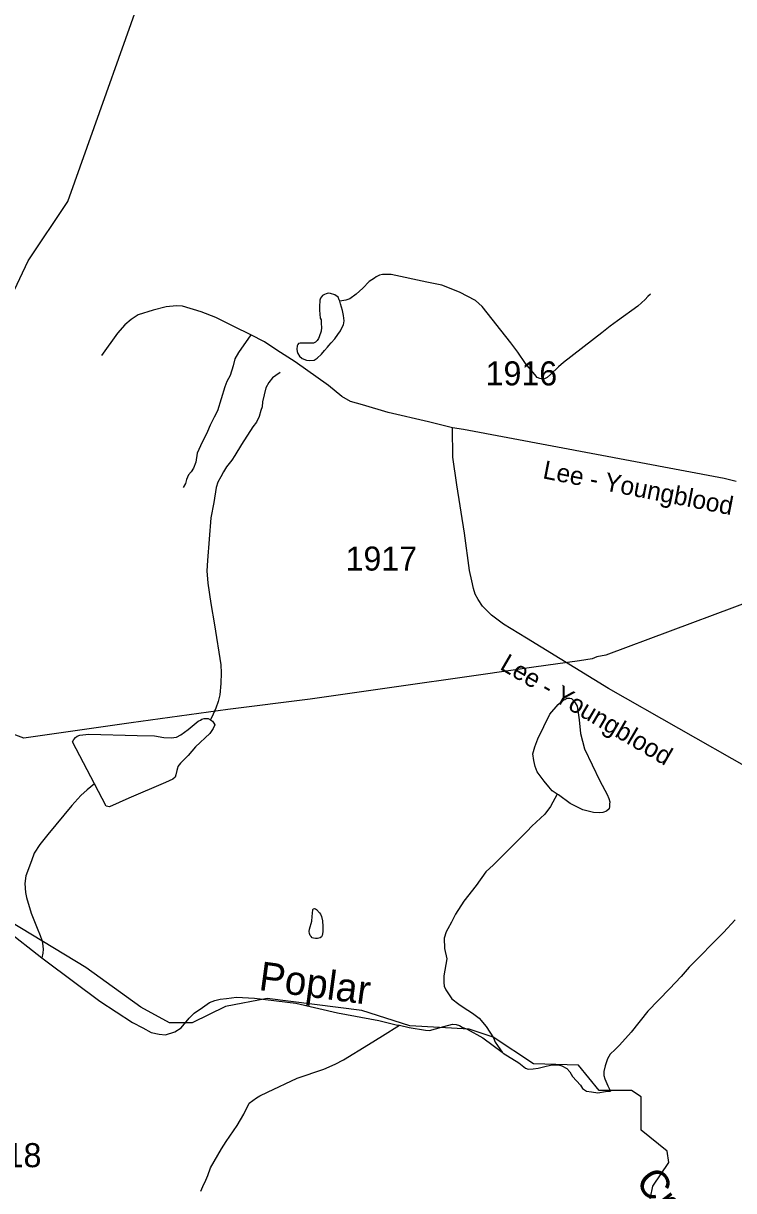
# Model space of a CAD drawing. Extents: x 2082433 to 2279600, y 546599 to 755198.
# Drawn here: x 2189136 to 2192830, y 654495 to 660561 of the extents above; entities that cross this region are included whole.
import ezdxf

# ---------------------------------------------------------------- set-up
doc = ezdxf.new("R2010")
doc.units = 0
for name, color, linetype in [('Exist Hydrographic Creek Single Shore', 7, 'Continuous'), ('Exist Hydrographic Creek Single Shore Label', 7, 'Continuous'), ('Exist Hydrographic Misc Water Feature', 7, 'Continuous'), ('Exist Road Non-System Type 51', 7, 'Continuous'), ('Exist Road Secondary Type 51 Attributed', 7, 'Continuous'), ('Exist Road Secondary Type 51 Label', 7, 'Continuous'), ('Exist Road Secondary Type 51 Number Label', 7, 'Continuous'), ('Exist Utilities Electrical Transmission Line', 7, 'Continuous')]:
    doc.layers.add(name, color=color, linetype=linetype)

msp = doc.modelspace()

# ---------------------------------------------------------------- linework, layer by layer
at = {"layer": 'Exist Hydrographic Creek Single Shore'}
for points in [[(2188963.8, 659006.9), (2189030.8, 659051.5), (2189161.9, 659327.7), (2189368, 659635.1), (2189833.8, 660947.5), (2190005.9, 661363.9), (2190251.9, 661867.3), (2190291.9, 662082.9)], [(2192385.9, 654400.9), (2192409.9, 654518.5), (2192492.9, 654641.4), (2192483.9, 654700.7), (2192349.8, 654808.3), (2192348.8, 654982.2), (2192298.7, 655016), (2192131.8, 655016.1), (2192022.7, 655146.3), (2191789.8, 655154.3), (2191579.8, 655293), (2191454.8, 655334.9), (2191146.8, 655351.1), (2190895.8, 655431.6), (2190403.9, 655494.1), (2190187.7, 655452.6), (2190013.8, 655367.6), (2189896.8, 655366.6), (2189746.9, 655448.5), (2189461.8, 655654.3), (2189068.8, 655891.9)]]:
    msp.add_lwpolyline(points, dxfattribs=at)
at = {"layer": 'Exist Hydrographic Misc Water Feature'}
for p, q in [((2189506, 656608.8), (2189392.6, 656827.9)), ((2189566.7, 656493.4), (2189506, 656608.8))]:
    msp.add_line(p, q, dxfattribs=at)
for points in [[(2192397.2, 659153.9), (2192384.9, 659141.9), (2192369.5, 659125.6), (2192331.6, 659091.6), (2192226, 659014.6), (2192188.4, 658988.3), (2192144.8, 658952.3), (2191945.7, 658798.7), (2191919.8, 658776.6), (2191878.4, 658736.2), (2191860.4, 658720.3), (2191846.6, 658714.2), (2191836.6, 658712.1), (2191822.2, 658715.9), (2191808.5, 658720), (2191796.2, 658735.7), (2191748, 658793.6), (2191707.4, 658853.3), (2191671.1, 658900.9), (2191522, 659089.8), (2191487.8, 659121.7), (2191405.4, 659165), (2191313.1, 659200.4), (2191235.2, 659215.8), (2191049.2, 659256.5), (2191004.9, 659256.3), (2190988.9, 659252.2), (2190970.8, 659244), (2190963.1, 659237.9), (2190935, 659219.8), (2190901.3, 659185.5), (2190867.9, 659153.3), (2190834.1, 659129.2), (2190814, 659122.9), (2190782.2, 659116.8)], [(2190782.2, 659116.8), (2190779.9, 659120.7), (2190778.1, 659124.7), (2190774, 659138.7), (2190756, 659150.3), (2190733.4, 659158.2), (2190722.1, 659158.3), (2190711.9, 659156.2), (2190701.8, 659152), (2190692, 659146.2), (2190681.9, 659133.9), (2190678.2, 659121.9), (2190676.4, 659088.1), (2190676.2, 659069.9), (2190678.4, 659050.1), (2190680.7, 659029.9), (2190684.6, 659020), (2190684.6, 659010.2), (2190685, 659002.1), (2190686.9, 658979.9), (2190685.2, 658962.3), (2190675.4, 658932.1), (2190671.5, 658923.8), (2190665.1, 658913.8), (2190655.9, 658903.9), (2190645.8, 658899.7), (2190627.6, 658899.6), (2190607.5, 658899.8), (2190585.3, 658899.5), (2190575.7, 658899.3), (2190567.7, 658897.3), (2190563.6, 658893), (2190559.7, 658885.1), (2190557.9, 658867.2), (2190559.7, 658855.1), (2190563.6, 658845.2), (2190572.4, 658831.3), (2190586.2, 658819.5), (2190608.1, 658811.7), (2190626.2, 658809.8), (2190648.1, 658811.7), (2190663.9, 658821.9), (2190686, 658842.1), (2190701.8, 658860.4), (2190717.4, 658878.3), (2190725.6, 658886.4), (2190737.7, 658900.4), (2190755.3, 658922.5), (2190771.1, 658944.9), (2190785.1, 658962.6), (2190794.9, 658983.1), (2190800.7, 658994.7), (2190804.3, 659014.8), (2190800.7, 659043), (2190796.3, 659068.8), (2190785.9, 659102.8), (2190782.2, 659116.8)], [(2190472.4, 658746.6), (2190449, 658730.7), (2190432.8, 658718.5), (2190413.1, 658694.3), (2190397.3, 658666.3), (2190379.9, 658594.3), (2190377.6, 658568.3), (2190372.1, 658550), (2190362.5, 658517.8), (2190348.5, 658487.9), (2190330.5, 658463.9), (2190271.2, 658373.4), (2190236.1, 658315.1), (2190219.7, 658291.2), (2190191.9, 658256.9), (2190176.5, 658230.8), (2190162.9, 658204.9), (2190148.4, 658176.6), (2190139, 658148.4), (2190127.5, 658070.7), (2190112.1, 657992.3), (2190093.4, 657770.4), (2190090.1, 657716.6), (2190096.3, 657652.4), (2190111.1, 657546.8), (2190129.9, 657434.8), (2190163.4, 657227.4), (2190165.6, 657185.3), (2190163.8, 657131.2), (2190158.4, 657071.2), (2190148.6, 657037), (2190136.9, 657003), (2190123.2, 656971), (2190109.2, 656941.1)], [(2191913.1, 656555.5), (2191887, 656573.2), (2191869.2, 656593.3), (2191845.2, 656622.9), (2191808.5, 656670.6), (2191798.2, 656698.5), (2191790.4, 656730.6), (2191785.9, 656764.5), (2191795.8, 656800.7), (2191811.2, 656842.6), (2191874.3, 656971), (2191918.4, 657021.5), (2191943.6, 657043.6), (2191952, 657047.6), (2191957.8, 657051.6), (2191962.1, 657053.8), (2191977.7, 657053.9), (2191987.9, 657051.9), (2191996.1, 657043.8), (2192006.2, 657030.1), (2192016.2, 657012), (2192026.7, 656942.3), (2192033.4, 656870.3), (2192055.4, 656790.3), (2192134.5, 656625), (2192173.3, 656553.5), (2192181.3, 656533.6), (2192185.6, 656515.5), (2192185.2, 656503.4), (2192185.4, 656491.6), (2192183.7, 656479.3), (2192169.4, 656467.3), (2192149.9, 656459.3), (2192134.1, 656459.2), (2192102.1, 656460.8), (2192045.7, 656474.6), (2191979.5, 656506.1), (2191919.2, 656551.7), (2191913.1, 656555.5)], [(2189392.6, 656827.9), (2189398.3, 656840), (2189408.1, 656850.3), (2189416.3, 656856.4), (2189430.1, 656862.4), (2189476.2, 656866.4), (2189727.8, 656860.4), (2189818, 656859), (2189866.2, 656849.2), (2189904.2, 656847.6), (2189932.1, 656851.9), (2189955.8, 656864.1), (2189993.6, 656892), (2190045.2, 656934.5), (2190057.3, 656940.4), (2190065.1, 656944.5), (2190077.4, 656948.7), (2190096.9, 656949), (2190109.2, 656941.1)], [(2190109.2, 656941.1), (2190119.3, 656935.1), (2190127.5, 656924.9), (2190131.2, 656915.1), (2190123.6, 656897.2), (2190106.1, 656871), (2190032.3, 656800.6), (2189992.5, 656756.3), (2189966.9, 656729.8), (2189953.2, 656716.1), (2189939.4, 656699.9), (2189937.4, 656689.7), (2189934.9, 656677.9), (2189929.6, 656655.6), (2189925.5, 656643.6), (2189913.6, 656633.6), (2189875.7, 656615.4), (2189684.4, 656534), (2189584.7, 656489.4), (2189566.7, 656493.4)], [(2188170.5, 656607.8), (2188289.8, 656412.5), (2188334.3, 656325.1), (2188358.3, 656303.2), (2188402.6, 656271.3), (2188426.8, 656257.6), (2188464.9, 656241.7), (2188527, 656222.1), (2188594.9, 656198.9), (2188623.4, 656191), (2188651.3, 656177), (2188699.3, 656151.5), (2188800, 656046.3), (2188908.6, 655943.1), (2189046.8, 655850), (2189232.4, 655705.6)], [(2189506, 656608.8), (2189468.2, 656578.4), (2189434.4, 656548.3), (2189388.7, 656495.9), (2189263.6, 656345.3), (2189222.4, 656293.1), (2189192.4, 656249), (2189178.9, 656208.9), (2189149.4, 656130.6), (2189143.4, 656090.5), (2189147.7, 656044.8), (2189151.8, 656018.7), (2189176.6, 655937.1), (2189207.4, 655859), (2189223.6, 655821.3), (2189231.6, 655797.4), (2189235.7, 655781.3), (2189239.6, 655749.5), (2189238, 655729.4), (2189232.4, 655705.6)], [(2191913.1, 656555.5), (2191877.6, 656491.5), (2191848.1, 656450.9), (2191780.2, 656388.6), (2191756.8, 656362.5), (2191581.7, 656187.4), (2191542.1, 656151.1), (2191490.4, 656080.7), (2191427.5, 655998.5), (2191383.8, 655932.1), (2191362.3, 655889.9), (2191344.2, 655855.8), (2191334.4, 655839.9), (2191324.8, 655807.6), (2191326.8, 655753.8), (2191339.5, 655700), (2191323.9, 655611.8), (2191323.9, 655575.8), (2191324.4, 655557.9), (2191332.6, 655538), (2191346.7, 655518), (2191364.8, 655492.1), (2191401, 655464.4), (2191423, 655448.5), (2191471.4, 655416.8), (2191507.5, 655391.1), (2191543.6, 655347.5), (2191581.9, 655289.8), (2191590.3, 655265.8), (2191626.6, 655214.1)], [(2190649.9, 655961.1), (2190655.9, 655958.9), (2190660, 655955.1), (2190676, 655939.3), (2190682.3, 655931.4), (2190686.2, 655919.5), (2190692.4, 655897.5), (2190694.6, 655867.5), (2190694.6, 655841.6), (2190692.6, 655829.3), (2190690.7, 655821.5), (2190686.9, 655813.2), (2190680.7, 655809.2), (2190666.8, 655805.2), (2190654.9, 655805), (2190644.6, 655807), (2190639.1, 655809), (2190632.7, 655814.8), (2190628.6, 655821.1), (2190624.7, 655831), (2190622.7, 655841.1), (2190624.7, 655852.9), (2190636.4, 655895), (2190638.3, 655919.1), (2190639.9, 655937.1), (2190641.9, 655955), (2190644, 655959.1), (2190649.9, 655961.1)], [(2192837.4, 655902), (2192778, 655835.9), (2192599.4, 655656.5), (2192557.7, 655608.4), (2192496, 655543.9), (2192384.7, 655427.3), (2192297.7, 655318.7), (2192236.2, 655250.2), (2192214.7, 655228.3), (2192188.7, 655203.8), (2192174.7, 655180), (2192162.8, 655143.7), (2192155.2, 655114), (2192155.2, 655093.7), (2192161.2, 655075.7), (2192175.7, 655039.9), (2192189.9, 655012.2)], [(2189232.4, 655705.6), (2189252.3, 655689.6), (2189533.4, 655479.6), (2189704.7, 655368.6), (2189758.2, 655341), (2189800.6, 655317.5), (2189842.7, 655307.6), (2189874.8, 655303.9), (2189924.7, 655320.3), (2189956.7, 655340.6), (2189998.1, 655390.7), (2190023.7, 655416.9), (2190067.4, 655447.2), (2190103.7, 655473.3), (2190131.4, 655483.8), (2190159.5, 655489.6), (2190192.9, 655493.9), (2190245.2, 655500.7), (2190338.9, 655495), (2190553.4, 655468.7), (2190769.9, 655418.1), (2190985.6, 655379.5), (2191081.8, 655354.4), (2191092, 655354.5)], [(2190058.4, 654491.4), (2190070.1, 654515.6), (2190085.8, 654549.7), (2190095.9, 654573.8), (2190109.2, 654613.9), (2190166.4, 654712.3), (2190190.2, 654750.5), (2190247.8, 654832.7), (2190283.3, 654893), (2190310.8, 654948.9), (2190348.7, 654977.2), (2190366.6, 654987.5), (2190406.5, 655005.8), (2190559.9, 655078.8), (2190699.6, 655125.8), (2190757.4, 655152), (2190801.1, 655174.5), (2190930.5, 655255.2), (2191004.3, 655299.6), (2191092, 655354.5)], [(2191092, 655354.5), (2191141.9, 655342.9), (2191228.2, 655329.4), (2191247.7, 655327.3), (2191279.7, 655335.8), (2191323.7, 655347.8), (2191367.6, 655360.3), (2191387.7, 655358.5), (2191403.7, 655352.4), (2191418.1, 655344.6), (2191444.1, 655334.6), (2191526.1, 655289.3), (2191626.6, 655214.1)], [(2191626.6, 655214.1), (2191632.3, 655210), (2191713.1, 655158.8), (2191747.2, 655131), (2191760.9, 655126.9), (2191787.4, 655127.4), (2191813.2, 655131.6), (2191855.2, 655141.9), (2191886.8, 655148), (2191918.8, 655148.1), (2191936.8, 655144.1), (2191962.9, 655130.4), (2191979.1, 655112.6), (2191991.4, 655088.9), (2192033.8, 655043.1), (2192043.7, 655025), (2192065.8, 655011), (2192091.7, 655007.6), (2192123.7, 655003.6), (2192163.8, 655010.1), (2192189.9, 655012.2)]]:
    msp.add_lwpolyline(points, dxfattribs=at)
at = {"layer": 'Exist Road Non-System Type 51'}
for points in [[(2190318.8, 658943.4), (2190230, 658986.6), (2190137.8, 659032.2), (2190061.8, 659062.5), (2189963.7, 659092.3), (2189932.2, 659093.5), (2189878.5, 659088.2), (2189811.9, 659070.7), (2189732.5, 659046.2), (2189696.3, 659021.6), (2189664.8, 658994.8), (2189626.2, 658951.6), (2189543.3, 658834.8)], [(2190318.8, 658943.4), (2190254.6, 658851.1), (2190235.9, 658817.3), (2190227.7, 658782.2), (2190211.3, 658732), (2190195, 658700.5), (2190184.5, 658672.4), (2190145.9, 658546.9), (2190128.4, 658514.2), (2190107.4, 658473.3), (2190093.4, 658439.5), (2190057.2, 658366.5), (2190040.8, 658327.9), (2190032.7, 658280), (2190021, 658249.7), (2190008.1, 658231), (2189995.3, 658214.6), (2189984.8, 658191.3), (2189978.9, 658170.3), (2189967.2, 658149.2)], [(2191368.8, 658459.7), (2191242.6, 658489.7), (2191033.5, 658538.7), (2190900.4, 658579.6), (2190837.3, 658595.9), (2190793, 658621.6), (2190724, 658678.9), (2190550, 658802.7), (2190454.3, 658863.4), (2190391.2, 658905.4), (2190318.8, 658943.4)]]:
    msp.add_lwpolyline(points, dxfattribs=at)
at = {"layer": 'Exist Road Secondary Type 51 Attributed'}
for points in [[(2192843.1, 658180.2), (2192780.9, 658196.4), (2191424.7, 658450.9), (2191368.8, 658459.7)], [(2192910.7, 656688.9), (2192180.2, 657103.8), (2191753.6, 657366.5), (2191634, 657438.4), (2191570.3, 657485.2), (2191549.5, 657506), (2191524.8, 657532), (2191501.4, 657567.1), (2191485.8, 657594.4), (2191476.7, 657624.3), (2191468.9, 657664.6), (2191457.2, 657717.3), (2191429.9, 657911), (2191390.9, 658163.2), (2191370.1, 658306.3), (2191368.8, 658459.7)]]:
    msp.add_lwpolyline(points, dxfattribs=at)
at = {"layer": 'Exist Utilities Electrical Transmission Line'}
msp.add_lwpolyline([(2193838.9, 657900.6), (2192166, 657277.3), (2192118.1, 657269.1), (2192094.3, 657258.8), (2192028.3, 657248.3), (2191790.7, 657214.8), (2191515.1, 657175), (2191027.6, 657105.5), (2190628.4, 657048.9), (2190198.8, 656995.9), (2189697.5, 656926.5), (2189138.2, 656846.7), (2186392.3, 657881.4), (2186332.1, 657908.8), (2186298.1, 657918.7), (2186273.9, 657930.4), (2186240, 657934.3), (2186208, 657934), (2185971.9, 657946.4), (2185426.1, 657977.2), (2184791.4, 658143.5)], dxfattribs=at)

# ---------------------------------------------------------------- texts
at = {"layer": 'Exist Hydrographic Creek Single Shore Label'}
for s, rotation, p in [('Poplar', 352.32329, (2190356.4, 655538)), ('Creek', 306.80425, (2192315, 654543.5))]:
    msp.add_text(s, height=150, rotation=rotation, dxfattribs=at).set_placement(p)
at = {"layer": 'Exist Road Secondary Type 51 Label'}
for rotation, p in [(348.93272, (2191833.4, 658197.5)), (329.66044, (2191609.4, 657207.6))]:
    msp.add_text('Lee - Youngblood', height=95, rotation=rotation, dxfattribs=at).set_placement(p)
at = {"layer": 'Exist Road Secondary Type 51 Number Label'}
for s, p in [('1916', (2191540.6, 658679.8)), ('1917', (2190812.2, 657717.4)), ('1918', (2188858.3, 654616.7))]:
    msp.add_text(s, height=125, dxfattribs=at).set_placement(p)

doc.saveas('drawing.dxf')
